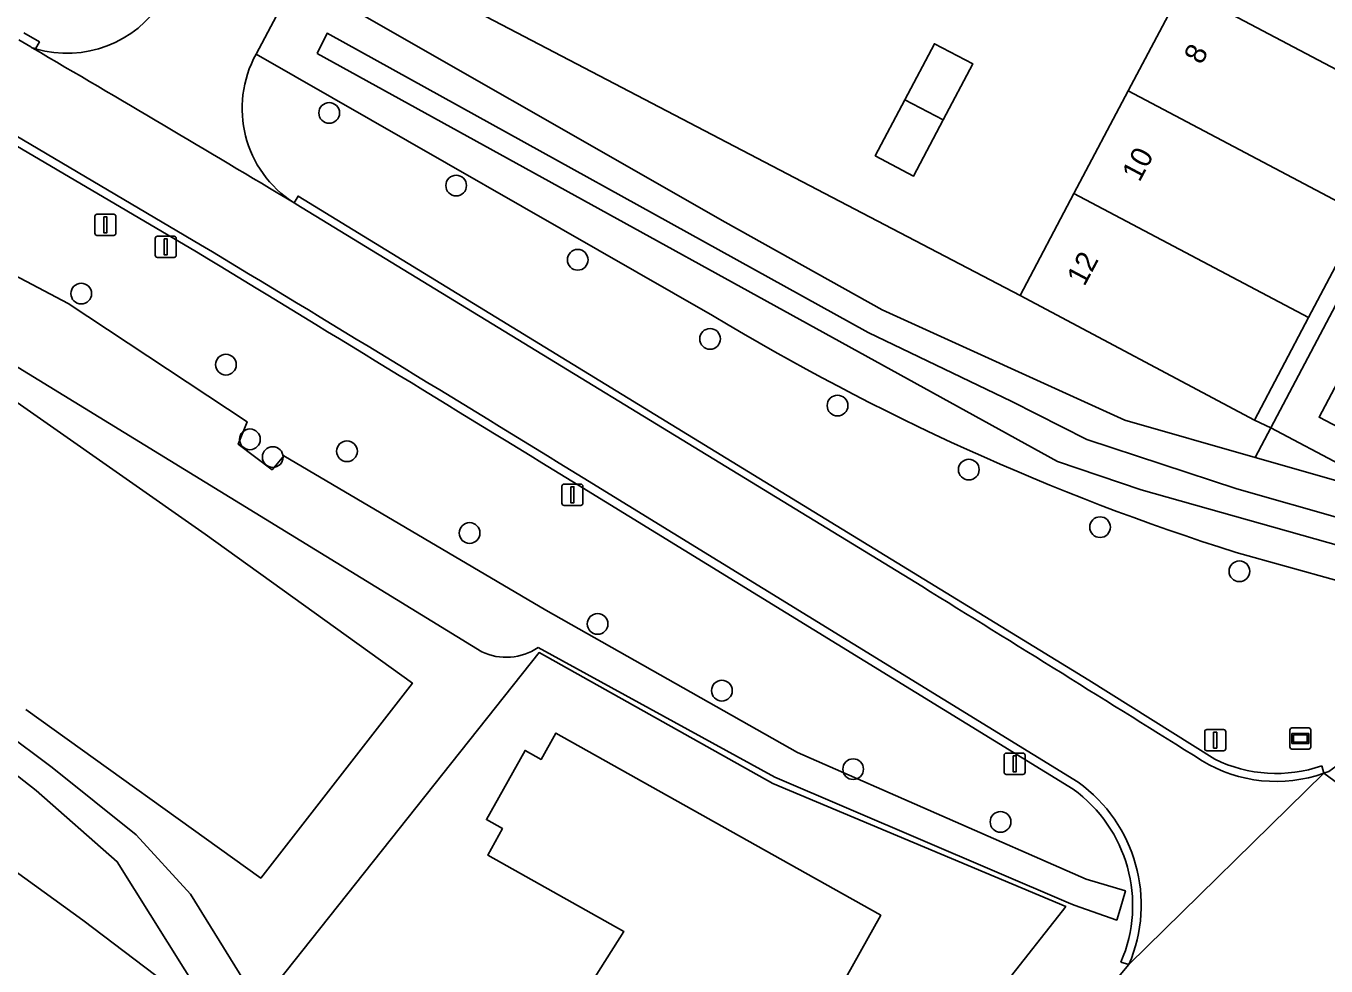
# Model space of a CAD drawing. Extents: x 160455 to 162082, y 388339 to 389736.
# Drawn here: x 160907.2 to 160968.6, y 389426.1 to 389470.4 of the extents above; entities that cross this region are included whole.
import ezdxf

# ---------------------------------------------------------------- set-up
doc = ezdxf.new("R2010")
doc.units = 0
for name, color, linetype in [('IMGEO_Berm_open', 7, 'Continuous'), ('IMGEO_Boom', 7, 'Continuous'), ('IMGEO_Erf', 7, 'Continuous'), ('IMGEO_Gemengd_bos', 7, 'Continuous'), ('IMGEO_Groenvoorziening', 7, 'Continuous'), ('IMGEO_Haag', 7, 'Continuous'), ('IMGEO_Hek', 7, 'Continuous'), ('IMGEO_Lichtmast', 7, 'Continuous'), ('IMGEO_Oever', 7, 'Continuous'), ('IMGEO_Pand', 7, 'Continuous'), ('IMGEO_Pand_nummerreeks', 7, 'Continuous'), ('IMGEO_Rijbaan_lokaal_gesloten', 7, 'Continuous'), ('IMGEO_Rijbaan_lokaal_open', 7, 'Continuous'), ('IMGEO_Straatnaambord', 7, 'Continuous'), ('IMGEO_Verkeersbordpaal', 7, 'Continuous'), ('IMGEO_Voetpad_open', 7, 'Continuous'), ('IMGEO_Waterloop', 7, 'Continuous')]:
    doc.layers.add(name, color=color, linetype=linetype)

msp = doc.modelspace()

# ---------------------------------------------------------------- linework, layer by layer
at = {"layer": 'IMGEO_Berm_open'}
for points in [[(160906.87, 389469.789), (160907.429, 389469.457), (160907.464, 389469.437), (160907.499, 389469.417), (160907.58, 389469.391), (160907.663, 389469.366), (160907.838, 389469.697), (160907.11, 389470.124)], [(160915.448, 389460.116), (160905.612, 389465.916)], [(160905.381, 389465.597), (160915.253, 389459.785)], [(160920.051, 389462.417), (160919.864, 389462.098), (160919.916, 389462.067), (160919.943, 389462.051), (160919.968, 389462.036), (160949.49, 389443.988)], [(160963.328, 389435.821), (160957.383, 389439.556), (160920.051, 389462.417)], [(160956.879, 389434.733), (160933.51, 389449.117)], [(160933.251, 389448.782), (160956.635, 389434.408)], [(160968.479, 389435.163), (160968.374, 389435.511)], [(160958.897, 389426.243), (160959.27, 389426.131)]]:
    msp.add_lwpolyline(points, dxfattribs=at)
for centre, radius, start, end in [((159498.085, 387112.265), 2742.503, 58.439435, 58.881244), ((158270.145, 385112.866), 5088.448, 58.441885, 58.679413), ((159709.894, 387436.635), 2359.25, 57.924873, 58.303528), ((160966.222, 389441.494), 6.721, 238.68249, 289.62015), ((160966.223, 389441.725), 6.575, 243.87629, 289.09263), ((160952.69, 389428.919), 6.76, 336.67677, 54.29253), ((160952.735, 389428.948), 7.116, 336.68125, 54.38621)]:
    msp.add_arc(centre, radius, start, end, dxfattribs=at)
at = {"layer": 'IMGEO_Boom'}
for centre in [(160921.521, 389466.34), (160927.514, 389462.911), (160933.253, 389459.405), (160909.815, 389457.808), (160939.5, 389455.671), (160916.646, 389454.455), (160945.518, 389452.522), (160917.778, 389450.928), (160918.857, 389450.092), (160922.36, 389450.365), (160951.714, 389449.499), (160957.91, 389446.781), (160928.149, 389446.505), (160964.487, 389444.697), (160934.193, 389442.212), (160940.059, 389439.062), (160946.255, 389435.354), (160953.212, 389432.864)]:
    msp.add_circle(centre, 0.489, dxfattribs=at)
at = {"layer": 'IMGEO_Erf'}
for points in [[(160901.165, 389485.668), (160916.719, 389477.467), (160921.149, 389474.973), (160954.135, 389457.715), (160956.678, 389462.529), (160959.238, 389467.377), (160961.799, 389472.225), (160961.92, 389472.454), (160958.595, 389474.21), (160961.034, 389478.829), (160964.359, 389477.073), (160966.92, 389481.921), (160969.5, 389486.807)], [(160970.317, 389461.529), (160967.757, 389456.681), (160965.198, 389451.832), (160965.969, 389451.479), (160979.236, 389476.589)], [(160933.257, 389424.257), (160935.429, 389427.695), (160929.002, 389431.301), (160929.699, 389432.549), (160928.94, 389432.975), (160930.764, 389436.24), (160931.523, 389435.814), (160932.22, 389437.062), (160943.2, 389430.902), (160947.56, 389428.455), (160944.337, 389422.684)]]:
    msp.add_lwpolyline(points, dxfattribs=at)
for points in [[(160948.697, 389466.963), (160950.094, 389469.608), (160951.899, 389468.66), (160950.5, 389466.01), (160949.097, 389463.351), (160947.299, 389464.318)], [(160937.717, 389405.585), (160937.639, 389405.662), (160939.158, 389407.202), (160939.033, 389407.311), (160939.461, 389407.78), (160939.648, 389407.612), (160940.248, 389408.438), (160953.513, 389425.326), (160956.14, 389428.671), (160956.289, 389428.864), (160942.469, 389434.685), (160931.431, 389440.858), (160918.217, 389424.216), (160917.685, 389424.016), (160916.791, 389422.828), (160916.435, 389422.356), (160925.08, 389415.668), (160931.223, 389410.364), (160937.168, 389404.973)]]:
    msp.add_lwpolyline(points, close=True, dxfattribs=at)
at = {"layer": 'IMGEO_Gemengd_bos'}
msp.add_lwpolyline([(160921.149, 389474.973), (160919.985, 389472.755), (160940.211, 389461.19), (160947.623, 389457.049), (160959.085, 389451.836), (160965.227, 389450.075), (160965.969, 389451.479), (160965.198, 389451.832), (160954.135, 389457.715)], close=True, dxfattribs=at)
for points in [[(160907.11, 389470.124), (160907.838, 389469.697), (160907.663, 389469.366)], [(160939.622, 389456.781), (160918.076, 389469.118)], [(160919.864, 389462.098), (160920.051, 389462.417), (160957.383, 389439.556), (160963.328, 389435.821)], [(160907.206, 389438.176), (160918.289, 389430.209), (160925.45, 389439.415), (160915.663, 389446.457), (160896.85, 389459.617)], [(160979.931, 389444.523), (160981.153, 389445.737), (160969.485, 389449.619), (160965.969, 389451.479), (160965.227, 389450.075), (160970.04, 389448.696), (160976.899, 389446.52)], [(160973.844, 389442.942), (160964.336, 389445.587)], [(160968.374, 389435.511), (160968.479, 389435.163), (160968.715, 389435.242), (160970.615, 389436.623), (160976.415, 389441.243), (160978.231, 389442.835), (160979.931, 389444.523)]]:
    msp.add_lwpolyline(points, dxfattribs=at)
for centre, radius, start, end in [((160909.143, 389474.464), 5.308, 253.81591, 327.97506), ((160922.68, 389466.553), 5.27, 150.87666, 237.70225), ((160998.599, 389554.112), 113.806, 238.78639, 252.47811), ((160966.223, 389441.725), 6.575, 243.87629, 289.09263)]:
    msp.add_arc(centre, radius, start, end, dxfattribs=at)
at = {"layer": 'IMGEO_Groenvoorziening'}
for points in [[(160915.253, 389459.785), (160905.381, 389465.597)], [(160988.306, 389457.593), (160974.918, 389464.559), (160968.252, 389451.968), (160970.135, 389450.988), (160979.522, 389447.865), (160980.891, 389449.239), (160981.72, 389450.103)], [(160895.882, 389464.354), (160909.198, 389457.343), (160917.648, 389451.758), (160917.216, 389450.706), (160918.823, 389449.49), (160919.374, 389450.151), (160931.753, 389442.856), (160943.635, 389436.136), (160957.262, 389430.159), (160959.11, 389429.604), (160958.856, 389428.751), (160958.7, 389428.23), (160956.689, 389428.927), (160956.425, 389429.04), (160942.564, 389434.97), (160931.38, 389441.094)], [(160928.725, 389440.898), (160895.922, 389461.013)], [(160896.85, 389459.617), (160915.663, 389446.457), (160925.45, 389439.415), (160918.289, 389430.209), (160907.206, 389438.176)], [(160956.635, 389434.408), (160933.251, 389448.782)], [(160898.142, 389441.82), (160907.693, 389434.345), (160911.518, 389430.979), (160916.267, 389423.396), (160916.791, 389422.828), (160917.685, 389424.016), (160918.217, 389424.216), (160914.979, 389429.454), (160912.406, 389432.254), (160908.436, 389435.434), (160899.169, 389442.36)], [(160899.169, 389442.36), (160908.436, 389435.434), (160912.406, 389432.254), (160914.979, 389429.454), (160918.217, 389424.216), (160931.431, 389440.858), (160942.469, 389434.685), (160956.289, 389428.864), (160956.14, 389428.671), (160953.513, 389425.326), (160956.061, 389423.319), (160956.586, 389422.905), (160959.27, 389426.131), (160958.897, 389426.243)]]:
    msp.add_lwpolyline(points, dxfattribs=at)
for centre, radius, start, end in [((158270.145, 385112.866), 5088.448, 58.441885, 58.679413), ((160929.881, 389443.323), 2.687, 244.52337, 303.92081), ((160952.69, 389428.919), 6.76, 336.67677, 54.29253)]:
    msp.add_arc(centre, radius, start, end, dxfattribs=at)
at = {"layer": 'IMGEO_Haag'}
msp.add_lwpolyline([(160988.306, 389457.593), (160974.918, 389464.559), (160968.252, 389451.968), (160970.135, 389450.988), (160979.522, 389447.865), (160980.891, 389449.239), (160981.72, 389450.103)], dxfattribs=at)
at = {"layer": 'IMGEO_Hek'}
for points in [[(160918.217, 389424.216), (160931.431, 389440.858)], [(160931.431, 389440.858), (160942.469, 389434.685), (160956.289, 389428.864)]]:
    msp.add_lwpolyline(points, dxfattribs=at)
at = {"layer": 'IMGEO_Lichtmast'}
for p, q in [((160913.309, 389459.618), (160913.309, 389460.418)), ((160913.309, 389460.418), (160913.309, 389459.618)), ((160913.409, 389460.518), (160914.199, 389460.518)), ((160914.199, 389460.518), (160913.409, 389460.518)), ((160914.299, 389460.418), (160914.299, 389459.618)), ((160914.299, 389459.618), (160914.299, 389460.418)), ((160914.199, 389459.518), (160913.409, 389459.518)), ((160913.409, 389459.518), (160914.199, 389459.518)), ((160932.506, 389447.912), (160932.506, 389448.712)), ((160932.506, 389448.712), (160932.506, 389447.912)), ((160932.606, 389448.812), (160933.396, 389448.812)), ((160933.396, 389448.812), (160932.606, 389448.812)), ((160933.496, 389448.712), (160933.496, 389447.912)), ((160933.496, 389447.912), (160933.496, 389448.712)), ((160933.396, 389447.812), (160932.606, 389447.812)), ((160932.606, 389447.812), (160933.396, 389447.812)), ((160953.381, 389435.21), (160953.381, 389436.01)), ((160953.381, 389436.01), (160953.381, 389435.21)), ((160953.481, 389436.11), (160954.271, 389436.11)), ((160954.271, 389436.11), (160953.481, 389436.11)), ((160954.371, 389436.01), (160954.371, 389435.21)), ((160954.371, 389435.21), (160954.371, 389436.01)), ((160954.271, 389435.11), (160953.481, 389435.11)), ((160953.481, 389435.11), (160954.271, 389435.11))]:
    msp.add_line(p, q, dxfattribs=at)
for points in [[(160913.729, 389460.393), (160913.879, 389460.393), (160913.879, 389459.643), (160913.729, 389459.643), (160913.729, 389460.393)], [(160932.926, 389448.687), (160933.076, 389448.687), (160933.076, 389447.937), (160932.926, 389447.937), (160932.926, 389448.687)], [(160953.801, 389435.985), (160953.951, 389435.985), (160953.951, 389435.235), (160953.801, 389435.235), (160953.801, 389435.985)]]:
    msp.add_lwpolyline(points, dxfattribs=at)
for centre, start, end in [((160913.409, 389460.418), 90, 180), ((160913.409, 389460.418), 90, 180), ((160914.199, 389460.418), 0, 90), ((160914.199, 389460.418), 360, 90), ((160913.409, 389459.618), 180, 270), ((160913.409, 389459.618), 180, 270), ((160914.199, 389459.618), 270, 0), ((160914.199, 389459.618), 270, 0), ((160932.606, 389448.712), 90, 180), ((160932.606, 389448.712), 90, 180), ((160933.396, 389448.712), 0, 90), ((160933.396, 389448.712), 360, 90), ((160932.606, 389447.912), 180, 270), ((160932.606, 389447.912), 180, 270), ((160933.396, 389447.912), 270, 0), ((160933.396, 389447.912), 270, 0), ((160953.481, 389436.01), 90, 180), ((160953.481, 389436.01), 90, 180), ((160954.271, 389436.01), 0, 90), ((160954.271, 389436.01), 360, 90), ((160953.481, 389435.21), 180, 270), ((160953.481, 389435.21), 180, 270), ((160954.271, 389435.21), 270, 0), ((160954.271, 389435.21), 270, 0)]:
    msp.add_arc(centre, 0.1, start, end, dxfattribs=at)
at = {"layer": 'IMGEO_Oever'}
for points in [[(160867.845, 389458.122), (160894.992, 389438.446), (160903.653, 389432.731), (160909.887, 389428.231), (160916.267, 389423.396), (160911.518, 389430.979), (160907.693, 389434.345), (160898.142, 389441.82), (160888.189, 389449.177), (160878.3, 389455.616), (160860.869, 389467.137), (160848.262, 389474.709)], [(160947.623, 389457.049), (160940.211, 389461.19), (160919.985, 389472.755), (160918.076, 389469.118), (160939.622, 389456.781)], [(160976.899, 389446.52), (160970.04, 389448.696), (160965.227, 389450.075), (160959.085, 389451.836), (160947.623, 389457.049)], [(160964.336, 389445.587), (160973.844, 389442.942)]]:
    msp.add_lwpolyline(points, dxfattribs=at)
msp.add_lwpolyline([(160920.954, 389469.146), (160921.418, 389470.104), (160946.96, 389455.969), (160953.752, 389452.718), (160957.293, 389450.919), (160964.375, 389448.597), (160974.534, 389445.694), (160974.301, 389444.475), (160959.847, 389448.539), (160955.9, 389449.874)], close=True, dxfattribs=at)
msp.add_arc((160998.599, 389554.112), 113.806, 238.78639, 252.47811, dxfattribs=at)
at = {"layer": 'IMGEO_Pand'}
for points in [[(160964.359, 389477.073), (160961.034, 389478.829), (160958.595, 389474.21), (160961.92, 389472.454), (160961.799, 389472.225), (160972.876, 389466.378), (160975.435, 389471.227)], [(160961.799, 389472.225), (160959.238, 389467.377), (160970.317, 389461.529), (160972.876, 389466.378)], [(160950.094, 389469.608), (160948.697, 389466.963), (160950.5, 389466.01), (160951.899, 389468.66)], [(160950.5, 389466.01), (160948.697, 389466.963), (160947.299, 389464.318), (160949.097, 389463.351)], [(160959.238, 389467.377), (160956.678, 389462.529), (160967.757, 389456.681), (160970.317, 389461.529)], [(160956.678, 389462.529), (160954.135, 389457.715), (160965.198, 389451.832), (160967.757, 389456.681)]]:
    msp.add_lwpolyline(points, close=True, dxfattribs=at)
msp.add_lwpolyline([(160944.337, 389422.684), (160947.56, 389428.455), (160943.2, 389430.902), (160932.22, 389437.062), (160931.523, 389435.814), (160930.764, 389436.24), (160928.94, 389432.975), (160929.699, 389432.549), (160929.002, 389431.301), (160935.429, 389427.695), (160933.257, 389424.257)], dxfattribs=at)
at = {"layer": 'IMGEO_Rijbaan_lokaal_gesloten'}
for points in [[(160907.499, 389469.417), (160907.464, 389469.437), (160907.429, 389469.457), (160906.87, 389469.789)], [(160905.612, 389465.916), (160915.448, 389460.116)], [(160949.49, 389443.988), (160919.968, 389462.036), (160919.943, 389462.051), (160919.916, 389462.067), (160919.864, 389462.098)], [(160933.51, 389449.117), (160956.879, 389434.733)], [(160983.656, 389448.223), (160981.153, 389445.737), (160979.931, 389444.523), (160978.231, 389442.835), (160976.415, 389441.243), (160970.615, 389436.623), (160968.715, 389435.242), (160968.479, 389435.163), (160974.579, 389430.703)], [(160974.579, 389430.703), (160968.479, 389435.163), (160959.27, 389426.131), (160956.586, 389422.905)], [(160959.27, 389426.131), (160968.479, 389435.163)]]:
    msp.add_lwpolyline(points, dxfattribs=at)
for centre, radius, start, end in [((160085.342, 388066.33), 1626.221, 59.125049, 59.631297), ((159498.085, 387112.265), 2742.503, 58.439435, 58.881244), ((159709.894, 387436.635), 2359.25, 57.924873, 58.303528), ((160966.222, 389441.494), 6.721, 238.68249, 289.62015), ((160952.735, 389428.948), 7.116, 336.68125, 54.38621)]:
    msp.add_arc(centre, radius, start, end, dxfattribs=at)
at = {"layer": 'IMGEO_Rijbaan_lokaal_open'}
for points in [[(160918.076, 389469.118), (160919.985, 389472.755), (160921.149, 389474.973), (160916.719, 389477.467), (160915.568, 389475.281), (160913.905, 389472.12)], [(160907.663, 389469.366), (160907.58, 389469.391), (160907.499, 389469.417)]]:
    msp.add_lwpolyline(points, dxfattribs=at)
for centre, radius, start, end in [((160909.143, 389474.464), 5.308, 253.81591, 327.97506), ((160085.342, 388066.33), 1626.221, 59.125049, 59.631297), ((160922.68, 389466.553), 5.27, 150.87666, 237.70225)]:
    msp.add_arc(centre, radius, start, end, dxfattribs=at)
at = {"layer": 'IMGEO_Straatnaambord'}
for p, q in [((160966.87, 389436.403), (160966.87, 389437.203)), ((160966.87, 389437.203), (160966.87, 389436.403)), ((160966.97, 389437.303), (160967.76, 389437.303)), ((160967.76, 389437.303), (160966.97, 389437.303)), ((160967.86, 389437.203), (160967.86, 389436.403)), ((160967.86, 389436.403), (160967.86, 389437.203)), ((160967.76, 389436.303), (160966.97, 389436.303)), ((160966.97, 389436.303), (160967.76, 389436.303))]:
    msp.add_line(p, q, dxfattribs=at)
for points in [[(160966.971, 389437.035), (160967.759, 389437.035), (160967.759, 389436.571), (160966.971, 389436.571), (160966.971, 389437.035)], [(160967.036, 389436.97), (160967.036, 389436.636), (160967.694, 389436.636), (160967.694, 389436.97), (160967.036, 389436.97)]]:
    msp.add_lwpolyline(points, dxfattribs=at)
for centre, start, end in [((160966.97, 389437.203), 90, 180), ((160966.97, 389437.203), 90, 180), ((160967.76, 389437.203), 0, 90), ((160967.76, 389437.203), 360, 90), ((160966.97, 389436.403), 180, 270), ((160966.97, 389436.403), 180, 270), ((160967.76, 389436.403), 270, 0), ((160967.76, 389436.403), 270, 0)]:
    msp.add_arc(centre, 0.1, start, end, dxfattribs=at)
at = {"layer": 'IMGEO_Verkeersbordpaal'}
for p, q in [((160910.459, 389460.658), (160910.459, 389461.458)), ((160910.459, 389461.458), (160910.459, 389460.658)), ((160910.559, 389461.558), (160911.349, 389461.558)), ((160911.349, 389461.558), (160910.559, 389461.558)), ((160911.449, 389461.458), (160911.449, 389460.658)), ((160911.449, 389460.658), (160911.449, 389461.458)), ((160911.349, 389460.558), (160910.559, 389460.558)), ((160910.559, 389460.558), (160911.349, 389460.558)), ((160962.851, 389436.323), (160962.851, 389437.123)), ((160962.851, 389437.123), (160962.851, 389436.323)), ((160962.951, 389437.223), (160963.741, 389437.223)), ((160963.741, 389437.223), (160962.951, 389437.223)), ((160963.841, 389437.123), (160963.841, 389436.323)), ((160963.841, 389436.323), (160963.841, 389437.123)), ((160963.741, 389436.223), (160962.951, 389436.223)), ((160962.951, 389436.223), (160963.741, 389436.223))]:
    msp.add_line(p, q, dxfattribs=at)
for points in [[(160910.879, 389461.433), (160911.029, 389461.433), (160911.029, 389460.683), (160910.879, 389460.683), (160910.879, 389461.433)], [(160963.271, 389437.098), (160963.421, 389437.098), (160963.421, 389436.348), (160963.271, 389436.348), (160963.271, 389437.098)]]:
    msp.add_lwpolyline(points, dxfattribs=at)
for centre, start, end in [((160910.559, 389461.458), 90, 180), ((160910.559, 389461.458), 90, 180), ((160911.349, 389461.458), 0, 90), ((160911.349, 389461.458), 360, 90), ((160910.559, 389460.658), 180, 270), ((160910.559, 389460.658), 180, 270), ((160911.349, 389460.658), 270, 0), ((160911.349, 389460.658), 270, 0), ((160962.951, 389437.123), 90, 180), ((160962.951, 389437.123), 90, 180), ((160963.741, 389437.123), 0, 90), ((160963.741, 389437.123), 360, 90), ((160962.951, 389436.323), 180, 270), ((160962.951, 389436.323), 180, 270), ((160963.741, 389436.323), 270, 0), ((160963.741, 389436.323), 270, 0)]:
    msp.add_arc(centre, 0.1, start, end, dxfattribs=at)
at = {"layer": 'IMGEO_Voetpad_open'}
for points in [[(160989.071, 389458.569), (160975.482, 389465.625), (160982.975, 389479.779), (160998.354, 389508.831), (160996.483, 389509.148), (160979.236, 389476.589), (160965.969, 389451.479), (160969.485, 389449.619), (160981.153, 389445.737), (160983.656, 389448.223)], [(160970.135, 389450.988), (160968.252, 389451.968), (160974.918, 389464.559), (160988.306, 389457.593)]]:
    msp.add_lwpolyline(points, dxfattribs=at)
at = {"layer": 'IMGEO_Waterloop'}
msp.add_lwpolyline([(160920.954, 389469.146), (160955.9, 389449.874), (160959.847, 389448.539), (160974.301, 389444.475), (160974.534, 389445.694), (160964.375, 389448.597), (160957.293, 389450.919), (160953.752, 389452.718), (160946.96, 389455.969), (160921.418, 389470.104)], close=True, dxfattribs=at)
for points in [[(160919.374, 389450.151), (160918.823, 389449.49), (160917.216, 389450.706), (160917.648, 389451.758), (160909.198, 389457.343), (160895.882, 389464.354)], [(160894.524, 389461.7), (160895.922, 389461.013), (160928.725, 389440.898)], [(160890.686, 389433.888), (160915.502, 389415), (160925.796, 389406.76), (160933.197, 389400.514), (160933.439, 389400.296), (160934.213, 389399.597), (160938.188, 389404.076), (160937.408, 389404.762), (160937.168, 389404.973), (160931.223, 389410.364), (160925.08, 389415.668), (160916.435, 389422.356), (160916.791, 389422.828), (160916.267, 389423.396), (160909.887, 389428.231), (160903.653, 389432.731), (160894.992, 389438.446), (160867.845, 389458.122)], [(160931.38, 389441.094), (160942.564, 389434.97), (160956.425, 389429.04), (160956.689, 389428.927), (160958.7, 389428.23), (160958.856, 389428.751), (160959.11, 389429.604), (160957.262, 389430.159), (160943.635, 389436.136), (160931.753, 389442.856), (160919.374, 389450.151)]]:
    msp.add_lwpolyline(points, dxfattribs=at)
msp.add_arc((160929.881, 389443.323), 2.687, 244.52337, 303.92081, dxfattribs=at)

# ---------------------------------------------------------------- texts
at = {"layer": 'IMGEO_Pand_nummerreeks'}
for s, rotation, p in [('8', 61.95393, (160962.699, 389468.578)), ('10', 61.96539, (160959.772, 389463.039)), ('12', 61.95393, (160957.17, 389458.114))]:
    msp.add_text(s, height=1, rotation=rotation, dxfattribs=at).set_placement(p)

doc.saveas('drawing.dxf')
